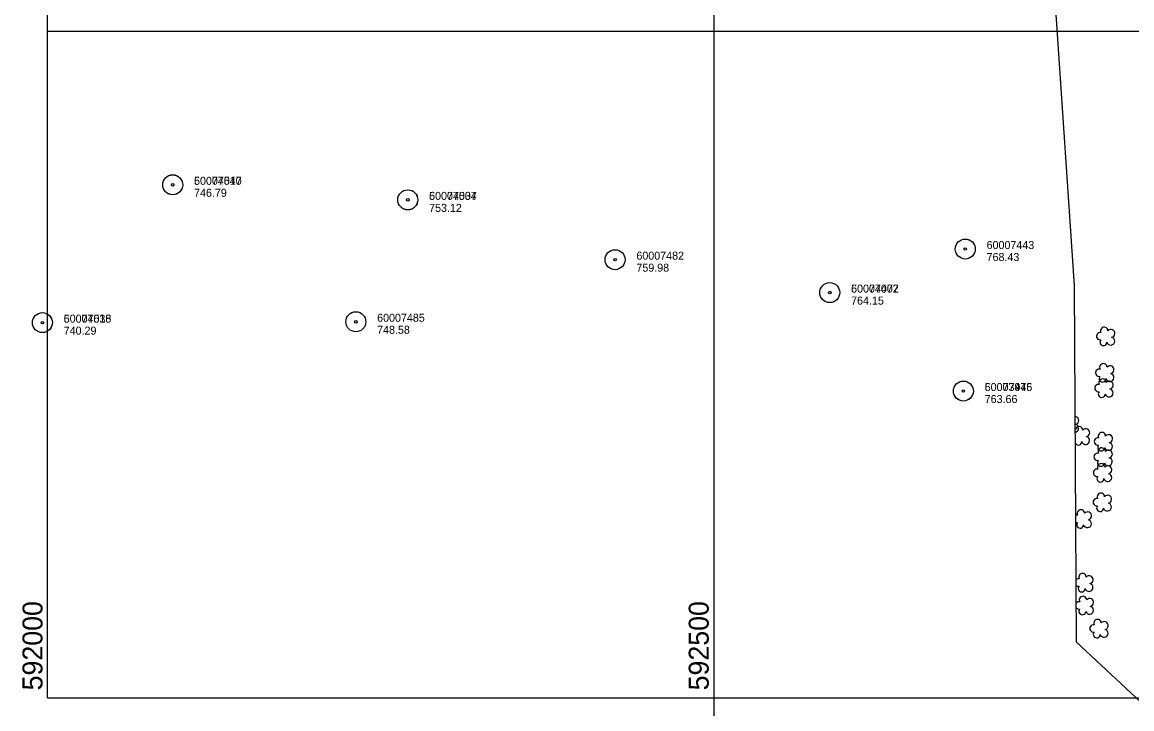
# Model space of a CAD drawing. Extents: x 591954 to 597000, y 198576 to 213500.
# Drawn here: x 591981 to 592813, y 203492 to 204007 of the extents above; entities that cross this region are included whole.
import ezdxf

# ---------------------------------------------------------------- set-up
doc = ezdxf.new("R2010")
doc.units = 0
for name, color, linetype in [('Level 10', 7, 'Continuous'), ('Level 18', 7, 'Continuous'), ('Level 4', 7, 'Continuous'), ('Level 44', 7, 'Continuous'), ('Level 6', 7, 'Continuous')]:
    doc.layers.add(name, color=color, linetype=linetype)

msp = doc.modelspace()

# ---------------------------------------------------------------- linework, layer by layer
at = {"layer": 'Level 10'}
for p, q in [((592000, 203500), (592000, 205000)), ((592500, 203500), (592500, 205000)), ((592000, 204000), (594000, 204000)), ((592500, 204000), (594000, 204000)), ((592500, 202500), (592500, 204000)), ((592000, 203500), (594000, 203500)), ((592500, 203500), (594000, 203500))]:
    msp.add_line(p, q, dxfattribs=at)
at = {"layer": 'Level 18'}
for centre, radius, start, end in [((592789.37, 203771.13), 2.78, 78.07156, 279.08261), ((592792.37, 203775.2), 2.78, 1.39455, 209.16754), ((592797.41, 203773.35), 2.97, 278.42366, 139.65754), ((592791.83, 203766.73), 2.61, 140.77971, 358.71232), ((592797.3, 203767.49), 2.97, 196.07448, 79.04774), ((592791.72, 203747.89), 2.78, 1.39455, 209.16754), ((592796.76, 203746.03), 2.97, 278.42366, 139.65754), ((592788.72, 203743.81), 2.78, 78.07156, 279.08261), ((592791.18, 203739.41), 2.61, 140.77971, 358.71232), ((592796.65, 203740.18), 2.97, 196.07448, 79.04774), ((592788.09, 203732.27), 2.78, 78.07156, 279.08261), ((592791.09, 203736.35), 2.78, 1.39455, 209.16754), ((592796.13, 203734.49), 2.97, 278.42366, 139.65754), ((592790.55, 203727.87), 2.61, 140.77971, 358.71232), ((592796.02, 203728.64), 2.97, 196.07448, 79.04774), ((592770.28, 203707.91), 2.97, 279.80408, 80.84534), ((592770.17, 203702.06), 2.97, 282.63162, 78.01781), ((592773.48, 203700.66), 2.78, 1.39455, 164.25395), ((592773.48, 203700.66), 2.78, 196.39548, 209.16754), ((592770.48, 203696.58), 2.78, 78.07156, 83.00271), ((592778.52, 203698.8), 2.97, 278.42366, 139.65754), ((592790.67, 203696.24), 2.78, 1.39455, 209.16754), ((592770.48, 203696.58), 2.78, 277.64672, 279.08261), ((592772.94, 203692.18), 2.61, 140.77971, 143.22346), ((592772.94, 203692.18), 2.61, 217.42597, 358.71232), ((592778.41, 203692.95), 2.97, 196.07448, 79.04774), ((592787.67, 203692.16), 2.78, 78.07156, 279.08261), ((592795.6, 203688.53), 2.97, 196.07448, 79.04774), ((592795.71, 203694.38), 2.97, 278.42366, 139.65754), ((592787.48, 203680.63), 2.78, 78.07156, 279.08261), ((592790.13, 203687.76), 2.61, 140.77971, 358.71232), ((592790.48, 203684.7), 2.78, 1.39455, 209.16754), ((592795.52, 203682.85), 2.97, 278.42366, 139.65754), ((592790.05, 203672.88), 2.78, 1.39455, 209.16754), ((592789.94, 203676.23), 2.61, 140.77971, 358.71232), ((592795.41, 203676.99), 2.97, 196.07448, 79.04774), ((592795.1, 203671.02), 2.97, 278.42366, 139.65754), ((592787.05, 203668.81), 2.78, 78.07156, 279.08261), ((592789.52, 203664.41), 2.61, 140.77971, 358.71232), ((592794.99, 203665.17), 2.97, 196.07448, 79.04774), ((592786.84, 203646.69), 2.78, 78.07156, 279.08261), ((592789.84, 203650.77), 2.78, 1.39455, 209.16754), ((592794.88, 203648.91), 2.97, 278.42366, 139.65754), ((592774.86, 203638.29), 2.78, 1.39455, 209.16754), ((592789.3, 203642.29), 2.61, 140.77971, 358.71232), ((592794.77, 203643.06), 2.97, 196.07448, 79.04774), ((592771.86, 203634.22), 2.78, 78.07156, 104.35786), ((592779.79, 203630.58), 2.97, 196.07448, 79.04774), ((592779.9, 203636.44), 2.97, 278.42366, 139.65754), ((592771.86, 203634.22), 2.78, 256.29156, 279.08261), ((592774.32, 203629.82), 2.61, 140.77971, 358.71232), ((592776.05, 203590.48), 2.78, 1.39455, 209.16754), ((592781.1, 203588.63), 2.97, 278.42366, 139.65754), ((592773.05, 203586.41), 2.78, 78.07156, 125.36425), ((592773.05, 203586.41), 2.78, 235.28518, 279.08261), ((592775.52, 203582.01), 2.61, 140.77971, 358.71232), ((592780.98, 203582.77), 2.97, 196.07448, 79.04774), ((592776.46, 203573.37), 2.78, 1.39455, 209.16754), ((592781.5, 203571.51), 2.97, 278.42366, 139.65754), ((592773.46, 203569.29), 2.78, 78.07156, 133.54522), ((592773.46, 203569.29), 2.78, 227.10421, 279.08261), ((592775.92, 203564.89), 2.61, 140.77971, 358.71232), ((592781.39, 203565.66), 2.97, 196.07448, 79.04774), ((592787.32, 203556.04), 2.78, 1.39455, 209.16754), ((592784.32, 203551.96), 2.78, 78.07156, 279.08261), ((592786.78, 203547.57), 2.61, 140.77971, 358.71232), ((592792.25, 203548.33), 2.97, 196.07448, 79.04774), ((592792.36, 203554.18), 2.97, 278.42366, 139.65754)]:
    msp.add_arc(centre, radius, start, end, dxfattribs=at)
at = {"layer": 'Level 4'}
for points in [[(592770.19, 203809.11), (592727.9, 204434.13), (592706.56, 204498.06), (592671.72, 204532.3), (592631.44, 204557.77), (592586.5, 204573.72), (592505.54, 204578.83), (592099.8, 204580.23), (592093.72, 204732.92)], [(593556.37, 202809.78), (592771.71, 203541.61), (592770.19, 203809.11)]]:
    msp.add_lwpolyline(points, dxfattribs=at)
at = {"layer": 'Level 6'}
for centre, radius in [((592093.91, 203884.73), 7.5), ((592093.91, 203884.73), 7.5), ((592093.92, 203884.74), 7.5), ((592093.92, 203884.74), 7.5), ((592093.91, 203884.73), 0.96), ((592093.91, 203884.73), 0.96), ((592093.92, 203884.74), 0.96), ((592093.92, 203884.74), 0.96), ((592270.17, 203873.43), 7.5), ((592270.17, 203873.43), 7.5), ((592270.18, 203873.42), 7.5), ((592270.18, 203873.42), 7.5), ((592270.17, 203873.43), 0.96), ((592270.17, 203873.43), 0.96), ((592270.18, 203873.42), 0.96), ((592270.18, 203873.42), 0.96), ((592688.18, 203836.58), 7.5), ((592688.18, 203836.58), 7.5), ((592688.18, 203836.58), 7.5), ((592425.6, 203828.58), 7.5), ((592425.6, 203828.58), 7.5), ((592425.6, 203828.58), 7.5), ((592688.18, 203836.58), 0.96), ((592688.18, 203836.58), 0.96), ((592688.18, 203836.58), 0.96), ((592425.6, 203828.58), 0.96), ((592425.6, 203828.58), 0.96), ((592425.6, 203828.58), 0.96), ((592586.58, 203803.89), 7.5), ((592586.58, 203803.89), 7.5), ((592586.58, 203803.89), 7.5), ((592586.59, 203803.88), 7.5), ((592586.59, 203803.88), 7.5), ((592586.59, 203803.88), 7.5), ((592586.58, 203803.89), 0.96), ((592586.58, 203803.89), 0.96), ((592586.58, 203803.89), 0.96), ((592586.59, 203803.88), 0.96), ((592586.59, 203803.88), 0.96), ((592586.59, 203803.88), 0.96), ((591996.18, 203781.36), 7.5), ((591996.18, 203781.36), 7.5), ((591996.21, 203781.36), 7.5), ((591996.21, 203781.36), 7.5), ((591996.18, 203781.36), 0.96), ((591996.18, 203781.36), 0.96), ((591996.21, 203781.36), 0.96), ((591996.21, 203781.36), 0.96), ((592231.2, 203782.01), 7.5), ((592231.2, 203782.01), 7.5), ((592231.2, 203782.01), 0.96), ((592231.2, 203782.01), 0.96), ((592686.75, 203730.05), 7.5), ((592686.75, 203730.05), 7.5), ((592686.75, 203730.05), 7.5), ((592686.76, 203730.07), 7.5), ((592686.76, 203730.07), 7.5), ((592686.76, 203730.07), 7.5), ((592686.75, 203730.05), 0.96), ((592686.75, 203730.05), 0.96), ((592686.75, 203730.05), 0.96), ((592686.76, 203730.07), 0.96), ((592686.76, 203730.07), 0.96), ((592686.76, 203730.07), 0.96)]:
    msp.add_circle(centre, radius, dxfattribs=at)

# ---------------------------------------------------------------- texts
at = {"layer": 'Level 10'}
msp.add_text(' 592500 ', height=15, rotation=90, dxfattribs=at).set_placement((592495.82, 203500))
at = {"layer": 'Level 44'}
msp.add_text(' 592000 ', height=15, rotation=90, dxfattribs=at).set_placement((591996.28, 203500))
at = {"layer": 'Level 6'}
for s, p in [('50074040', (592109.91, 203884.73)), ('50074040', (592109.91, 203884.73)), ('60007517', (592109.93, 203884.74)), ('60007517', (592109.93, 203884.74)), ('746.79', (592109.91, 203875.73)), ('746.79', (592109.91, 203875.73)), ('746.79', (592109.93, 203875.74)), ('746.79', (592109.93, 203875.74)), ('50074034', (592286.18, 203873.42)), ('50074034', (592286.18, 203873.42)), ('60007507', (592286.17, 203873.43)), ('60007507', (592286.17, 203873.43)), ('753.12', (592286.17, 203864.43)), ('753.12', (592286.17, 203864.43)), ('753.12', (592286.18, 203864.42)), ('753.12', (592286.18, 203864.42)), ('60007443', (592704.18, 203836.58)), ('60007443', (592704.18, 203836.58)), ('60007443', (592704.18, 203836.58)), ('60007482', (592441.6, 203828.58)), ('60007482', (592441.6, 203828.58)), ('60007482', (592441.6, 203828.58)), ('768.43', (592704.18, 203827.58)), ('768.43', (592704.18, 203827.58)), ('768.43', (592704.18, 203827.58)), ('759.98', (592441.6, 203819.58)), ('759.98', (592441.6, 203819.58)), ('759.98', (592441.6, 203819.58)), ('50074002', (592602.58, 203803.89)), ('50074002', (592602.58, 203803.89)), ('50074002', (592602.58, 203803.89)), ('60007477', (592602.59, 203803.88)), ('60007477', (592602.59, 203803.88)), ('60007477', (592602.59, 203803.88)), ('764.15', (592602.58, 203794.89)), ('764.15', (592602.58, 203794.89)), ('764.15', (592602.58, 203794.89)), ('764.15', (592602.59, 203794.88)), ('764.15', (592602.59, 203794.88)), ('764.15', (592602.59, 203794.88)), ('50074038', (592012.18, 203781.36)), ('50074038', (592012.18, 203781.36)), ('60007515', (592012.21, 203781.36)), ('60007515', (592012.21, 203781.36)), ('60007485', (592247.2, 203782.01)), ('60007485', (592247.2, 203782.01)), ('740.29', (592012.18, 203772.36)), ('740.29', (592012.18, 203772.36)), ('740.29', (592012.21, 203772.36)), ('740.29', (592012.21, 203772.36)), ('748.58', (592247.2, 203773.01)), ('748.58', (592247.2, 203773.01)), ('50073976', (592702.76, 203730.07)), ('50073976', (592702.76, 203730.07)), ('50073976', (592702.76, 203730.07)), ('60007445', (592702.75, 203730.05)), ('60007445', (592702.75, 203730.05)), ('60007445', (592702.75, 203730.05)), ('763.66', (592702.75, 203721.05)), ('763.66', (592702.75, 203721.05)), ('763.66', (592702.75, 203721.05)), ('763.66', (592702.76, 203721.07)), ('763.66', (592702.76, 203721.07)), ('763.66', (592702.76, 203721.07))]:
    msp.add_text(s, height=6, dxfattribs=at).set_placement(p)

doc.saveas('drawing.dxf')
